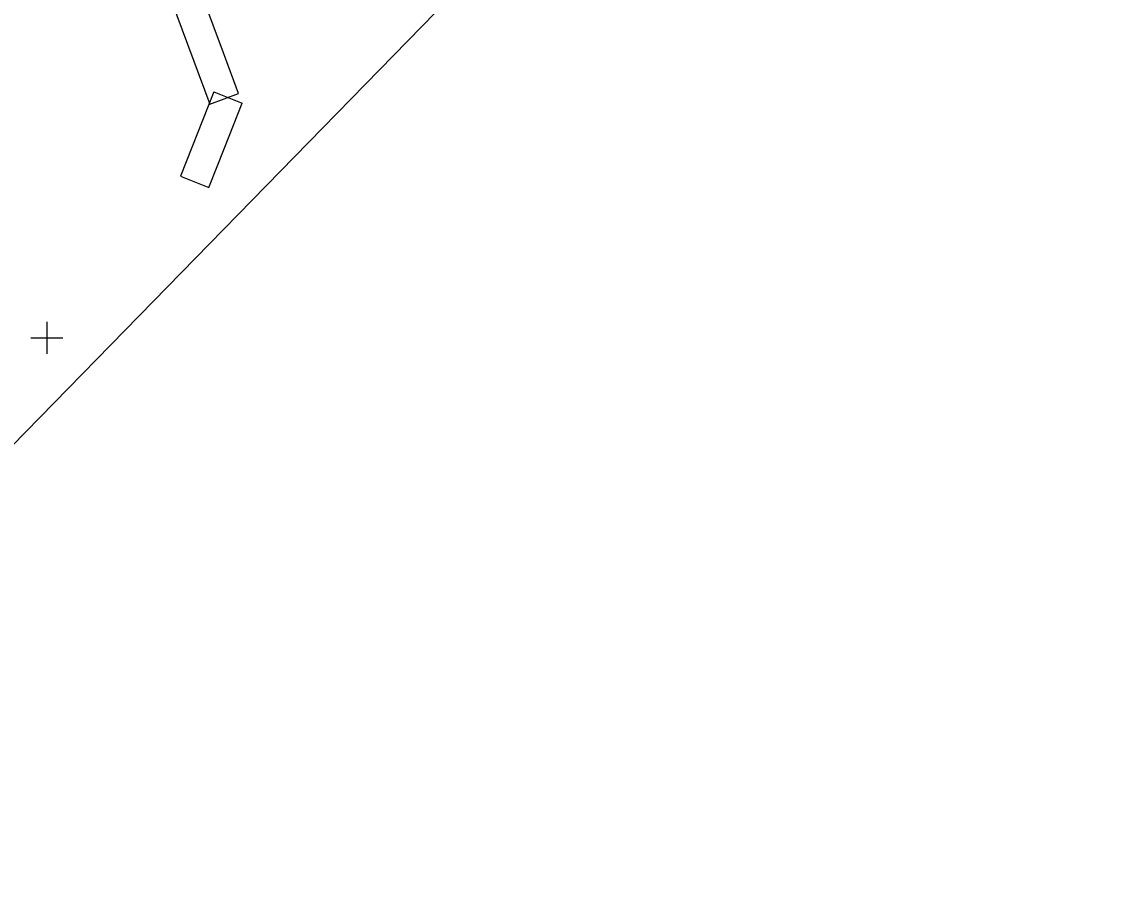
# Model space of a CAD drawing. Extents: x 616607 to 617499, y 408385 to 409695.
# Drawn here: x 617397.7 to 617499.4, y 409449.3 to 409529.6 of the extents above; entities that cross this region are included whole.
import ezdxf

# ---------------------------------------------------------------- set-up
doc = ezdxf.new("R2010")
doc.units = 0
doc.layers.add('GEOD_ELEM_####_####_#', color=7, linetype='Continuous')
doc.layers.add('RAMI_PLAN_####_TKST_#', color=7, linetype='Continuous')

# ---------------------------------------------------------------- blocks, each defined once
blk = doc.blocks.new('KRUSTS')
at = {"layer": 'GEOD_ELEM_####_####_#'}
for p, q in [((0, 1.5), (0, 0)), ((-1.5, 0), (0, 0)), ((0, 0), (0, -1.5)), ((0, 0), (1.5, 0))]:
    blk.add_line(p, q, dxfattribs=at)

msp = doc.modelspace()

# ---------------------------------------------------------------- linework, layer by layer
at = {"layer": 'RAMI_PLAN_####_TKST_#'}
for p, q in [((617499.4, 409594.95), (617357.12, 409449.32)), ((617416.55, 409526.69), (617414.38, 409532.53)), ((617411.69, 409531.53), (617415.28, 409521.87)), ((617417.97, 409522.87), (617416.55, 409526.69)), ((617415.64, 409523.02), (617412.51, 409515.12)), ((617415.28, 409521.87), (617417.97, 409522.87)), ((617415.64, 409523.02), (617418.31, 409521.96)), ((617416.67, 409517.84), (617418.31, 409521.96)), ((617415.17, 409514.06), (617416.67, 409517.84)), ((617412.51, 409515.12), (617415.17, 409514.06))]:
    msp.add_line(p, q, dxfattribs=at)

# ---------------------------------------------------------------- block references
at = {"layer": 'GEOD_ELEM_####_####_#'}
msp.add_blockref('KRUSTS', (617400, 409500), dxfattribs=at)

doc.saveas('drawing.dxf')
